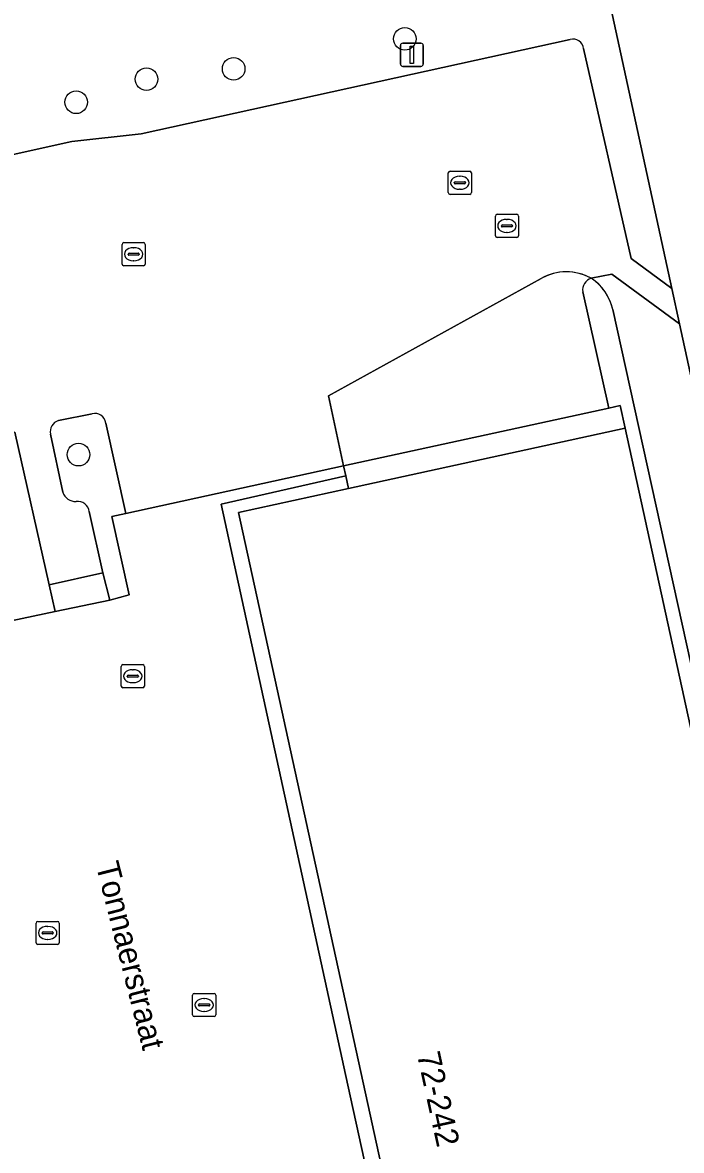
# Model space of a CAD drawing. Extents: x 160030 to 160839, y 385325 to 386450.
# Drawn here: x 160735.83 to 160764.32, y 385585.29 to 385634.08 of the extents above; entities that cross this region are included whole.
import ezdxf

# ---------------------------------------------------------------- set-up
doc = ezdxf.new("R2010")
doc.units = 0
for name, color, linetype in [('IMGEO_Boom', 7, 'Continuous'), ('IMGEO_Groenvoorziening', 7, 'Continuous'), ('IMGEO_Kolk', 7, 'Continuous'), ('IMGEO_Lichtmast', 7, 'Continuous'), ('IMGEO_Openbare_ruimte_label', 7, 'Continuous'), ('IMGEO_Pand', 7, 'Continuous'), ('IMGEO_Pand_nummerreeks', 7, 'Continuous'), ('IMGEO_Pand_overbouw', 7, 'Continuous'), ('IMGEO_Parkeervlak_open', 7, 'Continuous'), ('IMGEO_Rijbaan_lokaal_open', 7, 'Continuous'), ('IMGEO_Rioolput', 7, 'Continuous'), ('IMGEO_Voetpad_gesloten', 7, 'Continuous'), ('IMGEO_Voetpad_open', 7, 'Continuous')]:
    doc.layers.add(name, color=color, linetype=linetype)

msp = doc.modelspace()

# ---------------------------------------------------------------- linework, layer by layer
at = {"layer": 'IMGEO_Boom'}
for centre in [(160752.363, 385633.372), (160744.959, 385632.079), (160741.191, 385631.631), (160738.149, 385630.632), (160738.25, 385615.389)]:
    msp.add_circle(centre, 0.489, dxfattribs=at)
at = {"layer": 'IMGEO_Groenvoorziening'}
for points in [[(160760.084, 385632.953), (160762.143, 385623.871), (160763.908, 385622.573), (160761.339, 385634.379), (160758.778, 385646.124)], [(160706.573, 385621.963), (160737.965, 385628.931), (160740.966, 385629.273), (160759.505, 385633.343)], [(160764.241, 385621.043), (160761.307, 385623.201), (160760.418, 385623.022)], [(160761.356, 385621.661), (160774.244, 385563.101), (160774.921, 385563.232), (160781.392, 385533.605), (160781.582, 385533.641), (160782.277, 385530.522), (160783.883, 385530.856), (160782.859, 385535.48), (160764.241, 385621.043)], [(160738.836, 385617.159), (160737.388, 385616.867)], [(160738.713, 385612.922), (160739.308, 385610.27), (160739.602, 385609.096), (160740.439, 385609.32), (160739.697, 385612.718), (160740.295, 385612.846), (160739.436, 385616.757)], [(160737.035, 385616.274), (160737.568, 385613.764)]]:
    msp.add_lwpolyline(points, dxfattribs=at)
for centre, radius, start, end in [((160759.633, 385632.908), 0.454, 5.7268, 106.3468), ((160759.127, 385621.129), 2.292, 13.434, 55.7151), ((160737.545, 385616.372), 0.519, 107.6005, 190.8707), ((160738.951, 385616.682), 0.49, 8.744, 103.6118), ((160738.154, 385613.98), 0.625, 200.2114, 269.6859), ((160738.23, 385612.877), 0.485, 5.3414, 99.4328)]:
    msp.add_arc(centre, radius, start, end, dxfattribs=at)
at = {"layer": 'IMGEO_Kolk'}
for p, q in [((160754.239, 385626.723), (160754.239, 385627.575)), ((160754.314, 385627.649), (160755.166, 385627.649)), ((160755.24, 385627.575), (160755.24, 385626.723)), ((160754.498, 385627.143), (160754.498, 385627.155)), ((160754.936, 385627.106), (160754.538, 385627.106)), ((160754.541, 385627.192), (160754.939, 385627.192)), ((160754.727, 385627.429), (160754.752, 385627.429)), ((160754.982, 385627.155), (160754.982, 385627.143)), ((160755.166, 385626.649), (160754.314, 385626.649)), ((160754.75, 385626.869), (160754.725, 385626.869)), ((160740.135, 385623.633), (160740.135, 385624.485)), ((160740.21, 385624.559), (160741.062, 385624.559)), ((160740.623, 385624.339), (160740.648, 385624.339)), ((160741.136, 385624.485), (160741.136, 385623.633)), ((160740.394, 385624.053), (160740.394, 385624.065)), ((160740.832, 385624.016), (160740.434, 385624.016)), ((160740.437, 385624.102), (160740.835, 385624.102)), ((160740.646, 385623.779), (160740.621, 385623.779)), ((160740.878, 385624.065), (160740.878, 385624.053)), ((160741.062, 385623.559), (160740.21, 385623.559)), ((160740.099, 385605.378), (160740.099, 385606.23)), ((160740.174, 385606.304), (160741.026, 385606.304)), ((160740.587, 385606.084), (160740.612, 385606.084)), ((160741.1, 385606.23), (160741.1, 385605.378)), ((160740.358, 385605.798), (160740.358, 385605.81)), ((160740.796, 385605.761), (160740.398, 385605.761)), ((160740.401, 385605.847), (160740.799, 385605.847)), ((160740.842, 385605.81), (160740.842, 385605.798)), ((160741.026, 385605.304), (160740.174, 385605.304)), ((160740.61, 385605.524), (160740.585, 385605.524)), ((160736.419, 385594.273), (160736.419, 385595.125)), ((160736.494, 385595.199), (160737.346, 385595.199)), ((160736.907, 385594.979), (160736.932, 385594.979)), ((160737.42, 385595.125), (160737.42, 385594.273)), ((160736.678, 385594.693), (160736.678, 385594.705)), ((160737.116, 385594.656), (160736.718, 385594.656)), ((160736.721, 385594.742), (160737.119, 385594.742)), ((160736.93, 385594.419), (160736.905, 385594.419)), ((160737.162, 385594.705), (160737.162, 385594.693)), ((160737.346, 385594.199), (160736.494, 385594.199)), ((160743.184, 385591.155), (160743.184, 385592.007)), ((160743.259, 385592.081), (160744.111, 385592.081)), ((160744.185, 385592.007), (160744.185, 385591.155)), ((160743.443, 385591.575), (160743.443, 385591.587)), ((160743.881, 385591.538), (160743.483, 385591.538)), ((160743.486, 385591.624), (160743.884, 385591.624)), ((160743.672, 385591.861), (160743.697, 385591.861)), ((160743.927, 385591.587), (160743.927, 385591.575)), ((160744.111, 385591.081), (160743.259, 385591.081)), ((160743.695, 385591.301), (160743.67, 385591.301))]:
    msp.add_line(p, q, dxfattribs=at)
for points in [[(160754.239, 385626.723), (160754.239, 385627.575)], [(160754.314, 385627.649), (160755.166, 385627.649)], [(160755.24, 385627.575), (160755.24, 385626.723)], [(160755.166, 385626.649), (160754.314, 385626.649)], [(160740.135, 385623.633), (160740.135, 385624.485)], [(160740.21, 385624.559), (160741.062, 385624.559)], [(160741.136, 385624.485), (160741.136, 385623.633)], [(160741.062, 385623.559), (160740.21, 385623.559)], [(160740.099, 385605.378), (160740.099, 385606.23)], [(160740.174, 385606.304), (160741.026, 385606.304)], [(160741.1, 385606.23), (160741.1, 385605.378)], [(160741.026, 385605.304), (160740.174, 385605.304)], [(160736.419, 385594.273), (160736.419, 385595.125)], [(160736.494, 385595.199), (160737.346, 385595.199)], [(160737.42, 385595.125), (160737.42, 385594.273)], [(160737.346, 385594.199), (160736.494, 385594.199)], [(160743.184, 385591.155), (160743.184, 385592.007)], [(160743.259, 385592.081), (160744.111, 385592.081)], [(160744.185, 385592.007), (160744.185, 385591.155)], [(160744.111, 385591.081), (160743.259, 385591.081)]]:
    msp.add_lwpolyline(points, dxfattribs=at)
for centre, radius, start, end in [((160754.316, 385627.573), 0.0765, 91.552, 178.448), ((160754.316, 385627.573), 0.0765, 91.552, 178.448), ((160755.164, 385627.573), 0.0765, 1.552, 88.448), ((160755.164, 385627.573), 0.0765, 1.552, 88.448), ((160754.538, 385627.152), 0.0403, 85.8775, 175.7526), ((160754.535, 385627.142), 0.0366, 178.938, 274.7102), ((160754.939, 385627.149), 0.043, 264.8664, 352.4533), ((160754.943, 385627.154), 0.0386, 1.7309, 96.639), ((160754.316, 385626.725), 0.0765, 181.552, 268.448), ((160754.316, 385626.725), 0.0765, 181.552, 268.448), ((160755.164, 385626.725), 0.0765, 271.552, 358.448), ((160755.164, 385626.725), 0.0765, 271.552, 358.448), ((160740.212, 385624.483), 0.0765, 91.552, 178.448), ((160740.212, 385624.483), 0.0765, 91.552, 178.448), ((160741.06, 385624.483), 0.0765, 1.552, 88.448), ((160741.06, 385624.483), 0.0765, 1.552, 88.448), ((160740.212, 385623.635), 0.0765, 181.552, 268.448), ((160740.212, 385623.635), 0.0765, 181.552, 268.448), ((160740.434, 385624.062), 0.0403, 85.8775, 175.7526), ((160740.431, 385624.052), 0.0366, 178.938, 274.7102), ((160740.835, 385624.059), 0.043, 264.8664, 352.4533), ((160740.839, 385624.064), 0.0386, 1.7309, 96.639), ((160741.06, 385623.635), 0.0765, 271.552, 358.448), ((160741.06, 385623.635), 0.0765, 271.552, 358.448), ((160740.176, 385606.228), 0.0765, 91.552, 178.448), ((160740.176, 385606.228), 0.0765, 91.552, 178.448), ((160741.024, 385606.228), 0.0765, 1.552, 88.448), ((160741.024, 385606.228), 0.0765, 1.552, 88.448), ((160740.398, 385605.807), 0.0403, 85.8775, 175.7526), ((160740.395, 385605.797), 0.0366, 178.938, 274.7102), ((160740.799, 385605.804), 0.043, 264.8664, 352.4533), ((160740.803, 385605.809), 0.0386, 1.7309, 96.639), ((160740.176, 385605.38), 0.0765, 181.552, 268.448), ((160740.176, 385605.38), 0.0765, 181.552, 268.448), ((160741.024, 385605.38), 0.0765, 271.552, 358.448), ((160741.024, 385605.38), 0.0765, 271.552, 358.448), ((160736.496, 385595.123), 0.0765, 91.552, 178.448), ((160736.496, 385595.123), 0.0765, 91.552, 178.448), ((160737.344, 385595.123), 0.0765, 1.552, 88.448), ((160737.344, 385595.123), 0.0765, 1.552, 88.448), ((160736.718, 385594.702), 0.0403, 85.8775, 175.7526), ((160736.715, 385594.692), 0.0366, 178.938, 274.7102), ((160737.119, 385594.699), 0.043, 264.8664, 352.4533), ((160737.123, 385594.704), 0.0386, 1.7309, 96.639), ((160736.496, 385594.275), 0.0765, 181.552, 268.448), ((160736.496, 385594.275), 0.0765, 181.552, 268.448), ((160737.344, 385594.275), 0.0765, 271.552, 358.448), ((160737.344, 385594.275), 0.0765, 271.552, 358.448), ((160743.261, 385592.005), 0.0765, 91.552, 178.448), ((160743.261, 385592.005), 0.0765, 91.552, 178.448), ((160744.109, 385592.005), 0.0765, 1.552, 88.448), ((160744.109, 385592.005), 0.0765, 1.552, 88.448), ((160743.483, 385591.584), 0.0403, 85.8775, 175.7526), ((160743.48, 385591.574), 0.0366, 178.938, 274.7102), ((160743.884, 385591.581), 0.043, 264.8664, 352.4533), ((160743.888, 385591.586), 0.0386, 1.7309, 96.639), ((160743.261, 385591.157), 0.0765, 181.552, 268.448), ((160743.261, 385591.157), 0.0765, 181.552, 268.448), ((160744.109, 385591.157), 0.0765, 271.552, 358.448), ((160744.109, 385591.157), 0.0765, 271.552, 358.448)]:
    msp.add_arc(centre, radius, start, end, dxfattribs=at)
for centre, major_axis, ratio, start_param, end_param in [((160754.726, 385627.149), (-0.387, 0.002), 0.722429, 4.712389, 7.853982), ((160754.751, 385627.149), (-0.39, 0.002), 0.717154, 1.570796, 4.712389), ((160740.622, 385624.059), (-0.387, 0.002), 0.722429, 4.712389, 7.853982), ((160740.647, 385624.059), (-0.39, 0.002), 0.717154, 1.570796, 4.712389), ((160740.586, 385605.804), (-0.387, 0.002), 0.722429, 4.712389, 7.853982), ((160740.611, 385605.804), (-0.39, 0.002), 0.717154, 1.570796, 4.712389), ((160736.906, 385594.699), (-0.387, 0.002), 0.722429, 4.712389, 7.853982), ((160736.931, 385594.699), (-0.39, 0.002), 0.717154, 1.570796, 4.712389), ((160743.671, 385591.581), (-0.387, 0.002), 0.722429, 4.712389, 7.853982), ((160743.696, 385591.581), (-0.39, 0.002), 0.717154, 1.570796, 4.712389)]:
    msp.add_ellipse(centre, major_axis=major_axis, ratio=ratio, start_param=start_param, end_param=end_param, dxfattribs=at)
at = {"layer": 'IMGEO_Lichtmast'}
for p, q in [((160752.168, 385632.286), (160752.168, 385633.086)), ((160752.168, 385633.086), (160752.168, 385632.286)), ((160752.268, 385633.186), (160753.058, 385633.186)), ((160753.058, 385633.186), (160752.268, 385633.186)), ((160753.158, 385633.086), (160753.158, 385632.286)), ((160753.158, 385632.286), (160753.158, 385633.086)), ((160753.058, 385632.186), (160752.268, 385632.186)), ((160752.268, 385632.186), (160753.058, 385632.186))]:
    msp.add_line(p, q, dxfattribs=at)
msp.add_lwpolyline([(160752.588, 385633.061), (160752.738, 385633.061), (160752.738, 385632.311), (160752.588, 385632.311), (160752.588, 385633.061)], dxfattribs=at)
for centre, start, end in [((160752.268, 385633.086), 90, 180), ((160752.268, 385633.086), 90, 180), ((160753.058, 385633.086), 0, 90), ((160753.058, 385633.086), 360, 90), ((160752.268, 385632.286), 180, 270), ((160752.268, 385632.286), 180, 270), ((160753.058, 385632.286), 270, 0), ((160753.058, 385632.286), 270, 0)]:
    msp.add_arc(centre, 0.1, start, end, dxfattribs=at)
at = {"layer": 'IMGEO_Pand'}
msp.add_lwpolyline([(160755.847, 385564.02), (160756.869, 385559.35), (160768.844, 385561.955), (160773.584, 385562.973), (160761.887, 385616.535), (160749.922, 385613.925), (160745.173, 385612.89)], close=True, dxfattribs=at)
at = {"layer": 'IMGEO_Pand_overbouw'}
for points in [[(160774.244, 385563.101), (160761.356, 385621.661), (160761.299, 385621.861), (160761.222, 385622.057), (160761.127, 385622.247), (160761.014, 385622.429), (160760.885, 385622.599), (160760.741, 385622.756), (160760.585, 385622.897), (160760.418, 385623.022), (160760.171, 385623.139), (160759.904, 385623.226), (160759.624, 385623.279), (160759.337, 385623.296), (160759.05, 385623.275), (160758.77, 385623.218), (160758.505, 385623.127), (160758.259, 385623.007), (160749.053, 385617.932), (160749.711, 385614.901), (160749.805, 385614.466), (160744.42, 385613.251), (160749.902, 385588.116), (160751.896, 385578.977)], [(160755.847, 385564.02), (160745.173, 385612.89), (160749.922, 385613.925), (160761.887, 385616.535), (160773.584, 385562.973)]]:
    msp.add_lwpolyline(points, dxfattribs=at)
at = {"layer": 'IMGEO_Parkeervlak_open'}
for points in [[(160759.505, 385633.343), (160740.966, 385629.273), (160737.965, 385628.931), (160706.573, 385621.963)], [(160760.418, 385623.022), (160761.307, 385623.201), (160764.241, 385621.043), (160763.908, 385622.573), (160762.143, 385623.871), (160760.084, 385632.953)], [(160758.259, 385623.007), (160749.053, 385617.932), (160749.711, 385614.901), (160761.173, 385617.402), (160760.054, 385622.428)], [(160749.053, 385617.932), (160758.259, 385623.007)], [(160739.436, 385616.757), (160740.295, 385612.846), (160749.711, 385614.901), (160749.053, 385617.932)], [(160737.388, 385616.867), (160738.836, 385617.159)], [(160711.16, 385607.045), (160712.549, 385607.372), (160722.295, 385609.521), (160732.517, 385611.779), (160731.64, 385615.67), (160735.499, 385616.366), (160736.989, 385609.756), (160739.308, 385610.27), (160738.713, 385612.922)], [(160737.568, 385613.764), (160737.035, 385616.274)], [(160751.896, 385578.977), (160749.902, 385588.116), (160744.42, 385613.251), (160749.805, 385614.466), (160749.711, 385614.901), (160740.295, 385612.846), (160739.697, 385612.718), (160740.439, 385609.32), (160739.602, 385609.096), (160737.24, 385608.598), (160733.418, 385607.79)]]:
    msp.add_lwpolyline(points, dxfattribs=at)
for centre, radius, start, end in [((160759.633, 385632.908), 0.454, 5.7268, 106.3468), ((160759.352, 385621.085), 2.211, 61.1674, 119.6287), ((160759.352, 385621.085), 2.211, 61.1674, 119.6287), ((160760.591, 385622.508), 0.543, 108.5616, 188.4389), ((160737.545, 385616.372), 0.519, 107.6005, 190.8707), ((160738.951, 385616.682), 0.49, 8.744, 103.6118), ((160738.154, 385613.98), 0.625, 200.2114, 269.6859), ((160738.23, 385612.877), 0.485, 5.3414, 99.4328)]:
    msp.add_arc(centre, radius, start, end, dxfattribs=at)
at = {"layer": 'IMGEO_Rijbaan_lokaal_open'}
msp.add_lwpolyline([(160736.989, 385609.756), (160735.499, 385616.366), (160731.64, 385615.67), (160732.517, 385611.779), (160733.418, 385607.79), (160737.24, 385608.598)], close=True, dxfattribs=at)
at = {"layer": 'IMGEO_Rioolput'}
for p, q in [((160756.274, 385624.858), (160756.274, 385625.71)), ((160756.349, 385625.784), (160757.201, 385625.784)), ((160757.275, 385625.71), (160757.275, 385624.858)), ((160756.533, 385625.278), (160756.533, 385625.29)), ((160756.971, 385625.241), (160756.573, 385625.241)), ((160756.576, 385625.327), (160756.974, 385625.327)), ((160756.762, 385625.564), (160756.787, 385625.564)), ((160757.017, 385625.29), (160757.017, 385625.278)), ((160757.201, 385624.784), (160756.349, 385624.784)), ((160756.785, 385625.004), (160756.76, 385625.004))]:
    msp.add_line(p, q, dxfattribs=at)
for points in [[(160756.274, 385624.858), (160756.274, 385625.71)], [(160756.349, 385625.784), (160757.201, 385625.784)], [(160757.275, 385625.71), (160757.275, 385624.858)], [(160757.201, 385624.784), (160756.349, 385624.784)]]:
    msp.add_lwpolyline(points, dxfattribs=at)
for centre, radius, start, end in [((160756.351, 385625.708), 0.0765, 91.552, 178.448), ((160756.351, 385625.708), 0.0765, 91.552, 178.448), ((160757.199, 385625.708), 0.0765, 1.552, 88.448), ((160757.199, 385625.708), 0.0765, 1.552, 88.448), ((160756.573, 385625.287), 0.0403, 85.8775, 175.7526), ((160756.57, 385625.277), 0.0366, 178.938, 274.7102), ((160756.974, 385625.284), 0.043, 264.8664, 352.4533), ((160756.978, 385625.289), 0.0386, 1.7309, 96.639), ((160756.351, 385624.86), 0.0765, 181.552, 268.448), ((160756.351, 385624.86), 0.0765, 181.552, 268.448), ((160757.199, 385624.86), 0.0765, 271.552, 358.448), ((160757.199, 385624.86), 0.0765, 271.552, 358.448)]:
    msp.add_arc(centre, radius, start, end, dxfattribs=at)
for centre, major_axis, ratio, start_param, end_param in [((160756.761, 385625.284), (-0.387, 0.002), 0.722429, 4.712389, 7.853982), ((160756.786, 385625.284), (-0.39, 0.002), 0.717154, 1.570796, 4.712389)]:
    msp.add_ellipse(centre, major_axis=major_axis, ratio=ratio, start_param=start_param, end_param=end_param, dxfattribs=at)
at = {"layer": 'IMGEO_Voetpad_gesloten'}
msp.add_lwpolyline([(160737.24, 385608.598), (160739.602, 385609.096), (160739.308, 385610.27), (160736.989, 385609.756)], close=True, dxfattribs=at)
at = {"layer": 'IMGEO_Voetpad_open'}
for points in [[(160741.383, 385726.239), (160746.478, 385702.821), (160747.158, 385699.556), (160749.423, 385689.121), (160749.841, 385687.196), (160750.486, 385684.225), (160755.372, 385661.736), (160756.08, 385658.496), (160758.358, 385648.049), (160758.778, 385646.124), (160761.339, 385634.379), (160763.908, 385622.573), (160764.241, 385621.043), (160782.859, 385535.48), (160783.883, 385530.856), (160787.065, 385530.773), (160786.852, 385531.744), (160782.868, 385550.332), (160785.967, 385551.016), (160785.443, 385553.359), (160782.291, 385552.678), (160770.282, 385607.5)], [(160760.054, 385622.428), (160761.173, 385617.402), (160761.665, 385617.51), (160761.887, 385616.535), (160773.584, 385562.973), (160774.244, 385563.101), (160761.356, 385621.661)]]:
    msp.add_lwpolyline(points, dxfattribs=at)
for points in [[(160761.887, 385616.535), (160761.665, 385617.51), (160761.173, 385617.402), (160749.711, 385614.901), (160749.805, 385614.466), (160749.922, 385613.925)], [(160745.173, 385612.89), (160749.922, 385613.925), (160749.805, 385614.466), (160744.42, 385613.251), (160749.902, 385588.116), (160751.896, 385578.977), (160755.189, 385563.878), (160755.847, 385564.02)]]:
    msp.add_lwpolyline(points, close=True, dxfattribs=at)
for centre, radius, start, end in [((160760.591, 385622.508), 0.543, 108.5616, 188.4389), ((160759.127, 385621.129), 2.292, 13.434, 55.7151)]:
    msp.add_arc(centre, radius, start, end, dxfattribs=at)

# ---------------------------------------------------------------- texts
at = {"layer": 'IMGEO_Openbare_ruimte_label'}
msp.add_text('Tonnaerstraat', height=1, rotation=284.1892, dxfattribs=at).set_placement((160738.996, 385597.642))
at = {"layer": 'IMGEO_Pand_nummerreeks'}
msp.add_text('72-242', height=1, rotation=282.3266, dxfattribs=at).set_placement((160752.878, 385589.447))

doc.saveas('drawing.dxf')
